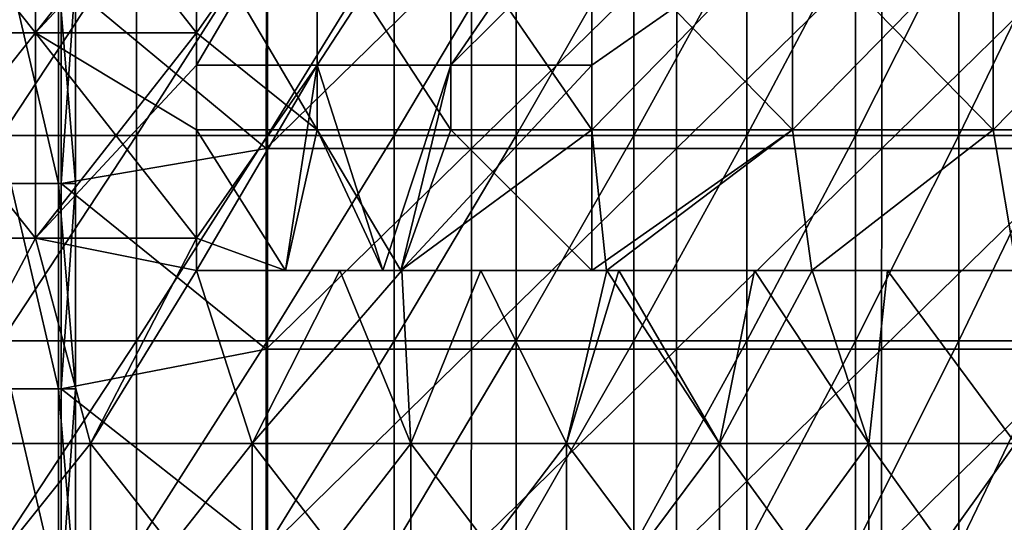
# Model space of a CAD drawing. Header units: inches. Extents: x -4.75 to 4.5, y 0 to 1.88.
# Tile 348 of 462: x 2.13 to 2.51, y 0.65 to 0.85. Entities that reach past the tile are written whole.
import ezdxf

# ---------------------------------------------------------------- set-up
doc = ezdxf.new("R2010")
doc.units = ezdxf.units.IN
doc.header["$LTSCALE"] = 101.851852
doc.header["$MEASUREMENT"] = 0
for name, color, linetype in [('11', 7, 'CONTINUOUS'), ('12', 7, 'CONTINUOUS'), ('33', 7, 'CONTINUOUS'), ('45', 7, 'CONTINUOUS'), ('52', 7, 'CONTINUOUS'), ('53', 7, 'CONTINUOUS'), ('56', 7, 'CONTINUOUS'), ('58', 7, 'CONTINUOUS'), ('93', 7, 'CONTINUOUS')]:
    doc.layers.add(name, color=color, linetype=linetype)

msp = doc.modelspace()

# ---------------------------------------------------------------- linework, layer by layer
at = {"layer": '11', "color": 13, "linetype": 'Continuous', "true_color": 0xd67263}
for points in [[(2.17502, 0.80266, 1.88624), (2.12227, 0.80266, 1.9454), (2.17502, 0.88274, 1.88624), (2.17502, 0.80266, 1.88624)], [(2.17502, 0.88274, 1.88624), (2.12227, 0.80266, 1.9454), (2.12227, 0.88274, 1.9454), (2.17502, 0.88274, 1.88624)], [(2.22613, 0.80266, 1.82565), (2.17502, 0.80266, 1.88624), (2.22613, 0.88274, 1.82565), (2.22613, 0.80266, 1.82565)], [(2.22613, 0.88274, 1.82565), (2.17502, 0.80266, 1.88624), (2.17502, 0.88274, 1.88624), (2.22613, 0.88274, 1.82565)], [(2.27554, 0.80266, 1.76368), (2.22613, 0.80266, 1.82565), (2.27554, 0.88274, 1.76368), (2.27554, 0.80266, 1.76368)], [(2.27554, 0.88274, 1.76368), (2.22613, 0.80266, 1.82565), (2.22613, 0.88274, 1.82565), (2.27554, 0.88274, 1.76368)], [(2.32323, 0.80266, 1.70037), (2.27554, 0.80266, 1.76368), (2.32323, 0.88274, 1.70037), (2.32323, 0.80266, 1.70037)], [(2.32323, 0.88274, 1.70037), (2.27554, 0.80266, 1.76368), (2.27554, 0.88274, 1.76368), (2.32323, 0.88274, 1.70037)], [(2.36916, 0.80266, 1.63577), (2.32323, 0.80266, 1.70037), (2.36916, 0.88274, 1.63577), (2.36916, 0.80266, 1.63577)], [(2.36916, 0.88274, 1.63577), (2.32323, 0.80266, 1.70037), (2.32323, 0.88274, 1.70037), (2.36916, 0.88274, 1.63577)], [(2.41329, 0.80266, 1.56993), (2.36916, 0.80266, 1.63577), (2.41329, 0.88274, 1.56993), (2.41329, 0.80266, 1.56993)], [(2.41329, 0.88274, 1.56993), (2.36916, 0.80266, 1.63577), (2.36916, 0.88274, 1.63577), (2.41329, 0.88274, 1.56993)], [(2.45559, 0.80266, 1.5029), (2.41329, 0.80266, 1.56993), (2.45559, 0.88274, 1.5029), (2.45559, 0.80266, 1.5029)], [(2.45559, 0.88274, 1.5029), (2.41329, 0.80266, 1.56993), (2.41329, 0.88274, 1.56993), (2.45559, 0.88274, 1.5029)], [(2.49604, 0.80266, 1.43473), (2.45559, 0.80266, 1.5029), (2.49604, 0.88274, 1.43473), (2.49604, 0.80266, 1.43473)], [(2.49604, 0.88274, 1.43473), (2.45559, 0.80266, 1.5029), (2.45559, 0.88274, 1.5029), (2.49604, 0.88274, 1.43473)], [(2.53459, 0.80266, 1.36547), (2.49604, 0.80266, 1.43473), (2.53459, 0.88274, 1.36547), (2.53459, 0.80266, 1.36547)], [(2.53459, 0.88274, 1.36547), (2.49604, 0.80266, 1.43473), (2.49604, 0.88274, 1.43473), (2.53459, 0.88274, 1.36547)], [(2.17502, 0.72258, 1.88624), (2.12227, 0.72258, 1.9454), (2.17502, 0.80266, 1.88624), (2.17502, 0.72258, 1.88624)], [(2.17502, 0.80266, 1.88624), (2.12227, 0.72258, 1.9454), (2.12227, 0.80266, 1.9454), (2.17502, 0.80266, 1.88624)], [(2.22613, 0.72258, 1.82565), (2.17502, 0.72258, 1.88624), (2.22613, 0.80266, 1.82565), (2.22613, 0.72258, 1.82565)], [(2.22613, 0.80266, 1.82565), (2.17502, 0.72258, 1.88624), (2.17502, 0.80266, 1.88624), (2.22613, 0.80266, 1.82565)], [(2.27554, 0.72258, 1.76368), (2.22613, 0.72258, 1.82565), (2.27554, 0.80266, 1.76368), (2.27554, 0.72258, 1.76368)], [(2.27554, 0.80266, 1.76368), (2.22613, 0.72258, 1.82565), (2.22613, 0.80266, 1.82565), (2.27554, 0.80266, 1.76368)], [(2.32323, 0.72258, 1.70037), (2.27554, 0.72258, 1.76368), (2.32323, 0.80266, 1.70037), (2.32323, 0.72258, 1.70037)], [(2.32323, 0.80266, 1.70037), (2.27554, 0.72258, 1.76368), (2.27554, 0.80266, 1.76368), (2.32323, 0.80266, 1.70037)], [(2.36916, 0.72258, 1.63577), (2.32323, 0.72258, 1.70037), (2.36916, 0.80266, 1.63577), (2.36916, 0.72258, 1.63577)], [(2.36916, 0.80266, 1.63577), (2.32323, 0.72258, 1.70037), (2.32323, 0.80266, 1.70037), (2.36916, 0.80266, 1.63577)], [(2.41329, 0.72258, 1.56993), (2.36916, 0.72258, 1.63577), (2.41329, 0.80266, 1.56993), (2.41329, 0.72258, 1.56993)], [(2.41329, 0.80266, 1.56993), (2.36916, 0.72258, 1.63577), (2.36916, 0.80266, 1.63577), (2.41329, 0.80266, 1.56993)], [(2.45559, 0.72258, 1.5029), (2.41329, 0.72258, 1.56993), (2.45559, 0.80266, 1.5029), (2.45559, 0.72258, 1.5029)], [(2.45559, 0.80266, 1.5029), (2.41329, 0.72258, 1.56993), (2.41329, 0.80266, 1.56993), (2.45559, 0.80266, 1.5029)], [(2.49604, 0.72258, 1.43473), (2.45559, 0.72258, 1.5029), (2.49604, 0.80266, 1.43473), (2.49604, 0.72258, 1.43473)], [(2.49604, 0.80266, 1.43473), (2.45559, 0.72258, 1.5029), (2.45559, 0.80266, 1.5029), (2.49604, 0.80266, 1.43473)], [(2.53459, 0.72258, 1.36547), (2.49604, 0.72258, 1.43473), (2.53459, 0.80266, 1.36547), (2.53459, 0.72258, 1.36547)], [(2.53459, 0.80266, 1.36547), (2.49604, 0.72258, 1.43473), (2.49604, 0.80266, 1.43473), (2.53459, 0.80266, 1.36547)], [(2.17502, 0.6425, 1.88624), (2.12227, 0.6425, 1.9454), (2.17502, 0.72258, 1.88624), (2.17502, 0.6425, 1.88624)], [(2.17502, 0.72258, 1.88624), (2.12227, 0.6425, 1.9454), (2.12227, 0.72258, 1.9454), (2.17502, 0.72258, 1.88624)], [(2.22613, 0.6425, 1.82565), (2.17502, 0.6425, 1.88624), (2.22613, 0.72258, 1.82565), (2.22613, 0.6425, 1.82565)], [(2.22613, 0.72258, 1.82565), (2.17502, 0.6425, 1.88624), (2.17502, 0.72258, 1.88624), (2.22613, 0.72258, 1.82565)], [(2.27554, 0.6425, 1.76368), (2.22613, 0.6425, 1.82565), (2.27554, 0.72258, 1.76368), (2.27554, 0.6425, 1.76368)], [(2.27554, 0.72258, 1.76368), (2.22613, 0.6425, 1.82565), (2.22613, 0.72258, 1.82565), (2.27554, 0.72258, 1.76368)], [(2.32323, 0.6425, 1.70037), (2.27554, 0.6425, 1.76368), (2.32323, 0.72258, 1.70037), (2.32323, 0.6425, 1.70037)], [(2.32323, 0.72258, 1.70037), (2.27554, 0.6425, 1.76368), (2.27554, 0.72258, 1.76368), (2.32323, 0.72258, 1.70037)], [(2.36916, 0.6425, 1.63577), (2.32323, 0.6425, 1.70037), (2.36916, 0.72258, 1.63577), (2.36916, 0.6425, 1.63577)], [(2.36916, 0.72258, 1.63577), (2.32323, 0.6425, 1.70037), (2.32323, 0.72258, 1.70037), (2.36916, 0.72258, 1.63577)], [(2.41329, 0.6425, 1.56993), (2.36916, 0.6425, 1.63577), (2.41329, 0.72258, 1.56993), (2.41329, 0.6425, 1.56993)], [(2.41329, 0.72258, 1.56993), (2.36916, 0.6425, 1.63577), (2.36916, 0.72258, 1.63577), (2.41329, 0.72258, 1.56993)], [(2.45559, 0.6425, 1.5029), (2.41329, 0.6425, 1.56993), (2.45559, 0.72258, 1.5029), (2.45559, 0.6425, 1.5029)], [(2.45559, 0.72258, 1.5029), (2.41329, 0.6425, 1.56993), (2.41329, 0.72258, 1.56993), (2.45559, 0.72258, 1.5029)], [(2.49604, 0.6425, 1.43473), (2.45559, 0.6425, 1.5029), (2.49604, 0.72258, 1.43473), (2.49604, 0.6425, 1.43473)], [(2.49604, 0.72258, 1.43473), (2.45559, 0.6425, 1.5029), (2.45559, 0.72258, 1.5029), (2.49604, 0.72258, 1.43473)], [(2.53459, 0.6425, 1.36547), (2.49604, 0.6425, 1.43473), (2.53459, 0.72258, 1.36547), (2.53459, 0.6425, 1.36547)], [(2.53459, 0.72258, 1.36547), (2.49604, 0.6425, 1.43473), (2.49604, 0.72258, 1.43473), (2.53459, 0.72258, 1.36547)]]:
    msp.add_3dface(points, dxfattribs=at)
at = {"layer": '12', "color": 13, "linetype": 'Continuous', "true_color": 0xd67263}
for points in [[(2.13559, 0.92278, 2.85143), (2.0717, 0.92278, 2.89818), (2.13559, 0.8427, 2.85143), (2.13559, 0.92278, 2.85143)], [(2.13559, 0.8427, 2.85143), (2.0717, 0.92278, 2.89818), (2.0717, 0.8427, 2.89818), (2.13559, 0.8427, 2.85143)], [(2.13559, 0.8427, -2.85143), (2.0717, 0.8427, -2.89818), (2.13559, 0.92278, -2.85143), (2.13559, 0.8427, -2.85143)], [(2.13559, 0.92278, -2.85143), (2.0717, 0.8427, -2.89818), (2.0717, 0.92278, -2.89818), (2.13559, 0.92278, -2.85143)], [(2.19842, 0.88484, 2.80328), (2.13559, 0.92278, 2.85143), (2.19842, 0.8427, 2.80328), (2.19842, 0.88484, 2.80328)], [(2.19842, 0.8427, 2.80328), (2.13559, 0.92278, 2.85143), (2.13559, 0.8427, 2.85143), (2.19842, 0.8427, 2.80328)], [(2.19842, 0.91008, -2.80328), (2.13559, 0.8427, -2.85143), (2.19842, 0.92278, -2.80328), (2.19842, 0.91008, -2.80328)], [(2.19842, 0.92278, -2.80328), (2.13559, 0.8427, -2.85143), (2.13559, 0.92278, -2.85143), (2.19842, 0.92278, -2.80328)], [(2.19842, 0.8427, -2.80328), (2.13559, 0.8427, -2.85143), (2.19842, 0.91008, -2.80328), (2.19842, 0.8427, -2.80328)], [(2.13559, 0.8427, 2.85143), (2.0717, 0.8427, 2.89818), (2.13559, 0.76262, 2.85143), (2.13559, 0.8427, 2.85143)], [(2.13559, 0.76262, 2.85143), (2.0717, 0.8427, 2.89818), (2.0717, 0.76262, 2.89818), (2.13559, 0.76262, 2.85143)], [(2.13559, 0.76262, -2.85143), (2.0717, 0.76262, -2.89818), (2.13559, 0.8427, -2.85143), (2.13559, 0.76262, -2.85143)], [(2.13559, 0.8427, -2.85143), (2.0717, 0.76262, -2.89818), (2.0717, 0.8427, -2.89818), (2.13559, 0.8427, -2.85143)], [(2.19842, 0.8427, 2.80328), (2.13559, 0.8427, 2.85143), (2.19842, 0.80476, 2.80328), (2.19842, 0.8427, 2.80328)], [(2.19842, 0.80476, 2.80328), (2.13559, 0.8427, 2.85143), (2.19842, 0.76262, 2.80328), (2.19842, 0.80476, 2.80328)], [(2.19842, 0.76262, 2.80328), (2.13559, 0.8427, 2.85143), (2.13559, 0.76262, 2.85143), (2.19842, 0.76262, 2.80328)], [(2.19842, 0.83, -2.80328), (2.13559, 0.76262, -2.85143), (2.19842, 0.8427, -2.80328), (2.19842, 0.83, -2.80328)], [(2.19842, 0.8427, -2.80328), (2.13559, 0.76262, -2.85143), (2.13559, 0.8427, -2.85143), (2.19842, 0.8427, -2.80328)], [(2.19842, 0.76262, -2.80328), (2.13559, 0.76262, -2.85143), (2.19842, 0.83, -2.80328), (2.19842, 0.76262, -2.80328)], [(2.13559, 0.76262, 2.85143), (2.0717, 0.76262, 2.89818), (2.09293, 0.68254, 2.88289), (2.13559, 0.76262, 2.85143)], [(2.13559, 0.76262, -2.85143), (2.09293, 0.68254, -2.88289), (2.0717, 0.76262, -2.89818), (2.13559, 0.76262, -2.85143)], [(2.15708, 0.68254, 2.83521), (2.13559, 0.76262, 2.85143), (2.09293, 0.68254, 2.88289), (2.15708, 0.68254, 2.83521)], [(2.15708, 0.68254, -2.83521), (2.09293, 0.68254, -2.88289), (2.13559, 0.76262, -2.85143), (2.15708, 0.68254, -2.83521)], [(2.19842, 0.76262, 2.80328), (2.13559, 0.76262, 2.85143), (2.19842, 0.75, 2.80328), (2.19842, 0.76262, 2.80328)], [(2.19842, 0.75, 2.80328), (2.13559, 0.76262, 2.85143), (2.15708, 0.68254, 2.83521), (2.19842, 0.75, 2.80328)], [(2.19842, 0.76262, -2.80328), (2.15708, 0.68254, -2.83521), (2.13559, 0.76262, -2.85143), (2.19842, 0.76262, -2.80328)], [(2.19842, 0.75, -2.80328), (2.15708, 0.68254, -2.83521), (2.19842, 0.76262, -2.80328), (2.19842, 0.75, -2.80328)], [(2.22015, 0.68254, 2.7861), (2.19842, 0.75, 2.80328), (2.15708, 0.68254, 2.83521), (2.22015, 0.68254, 2.7861)], [(2.22015, 0.68254, -2.7861), (2.15708, 0.68254, -2.83521), (2.19842, 0.75, -2.80328), (2.22015, 0.68254, -2.7861)], [(2.2544, 0.75, 2.75843), (2.19842, 0.75, 2.80328), (2.22015, 0.68254, 2.7861), (2.2544, 0.75, 2.75843)], [(2.2544, 0.75, -2.75843), (2.22015, 0.68254, -2.7861), (2.19842, 0.75, -2.80328), (2.2544, 0.75, -2.75843)], [(2.28209, 0.68254, 2.73559), (2.2544, 0.75, 2.75843), (2.22015, 0.68254, 2.7861), (2.28209, 0.68254, 2.73559)], [(2.28209, 0.68254, -2.73559), (2.22015, 0.68254, -2.7861), (2.27854, 0.75, -2.73852), (2.28209, 0.68254, -2.73559)], [(2.27854, 0.75, -2.73852), (2.22015, 0.68254, -2.7861), (2.2544, 0.75, -2.75843), (2.27854, 0.75, -2.73852)], [(2.27854, 0.75, 2.73852), (2.2544, 0.75, 2.75843), (2.28209, 0.68254, 2.73559), (2.27854, 0.75, 2.73852)], [(2.30936, 0.75, 2.71258), (2.27854, 0.75, 2.73852), (2.28209, 0.68254, 2.73559), (2.30936, 0.75, 2.71258)], [(2.30936, 0.75, -2.71258), (2.28209, 0.68254, -2.73559), (2.27854, 0.75, -2.73852), (2.30936, 0.75, -2.71258)], [(2.34289, 0.68254, 2.68371), (2.30936, 0.75, 2.71258), (2.28209, 0.68254, 2.73559), (2.34289, 0.68254, 2.68371)], [(2.34289, 0.68254, -2.68371), (2.28209, 0.68254, -2.73559), (2.30936, 0.75, -2.71258), (2.34289, 0.68254, -2.68371)], [(2.35854, 0.75, 2.66993), (2.30936, 0.75, 2.71258), (2.34289, 0.68254, 2.68371), (2.35854, 0.75, 2.66993)], [(2.35854, 0.75, -2.66993), (2.34289, 0.68254, -2.68371), (2.30936, 0.75, -2.71258), (2.35854, 0.75, -2.66993)], [(2.40251, 0.68254, 2.63047), (2.35854, 0.75, 2.66993), (2.34289, 0.68254, 2.68371), (2.40251, 0.68254, 2.63047)], [(2.40251, 0.68254, -2.63047), (2.34289, 0.68254, -2.68371), (2.3633, 0.75, -2.66572), (2.40251, 0.68254, -2.63047)], [(2.3633, 0.75, -2.66572), (2.34289, 0.68254, -2.68371), (2.35854, 0.75, -2.66993), (2.3633, 0.75, -2.66572)], [(2.3633, 0.75, 2.66572), (2.35854, 0.75, 2.66993), (2.40251, 0.68254, 2.63047), (2.3633, 0.75, 2.66572)], [(2.41623, 0.75, 2.61785), (2.3633, 0.75, 2.66572), (2.40251, 0.68254, 2.63047), (2.41623, 0.75, 2.61785)], [(2.41623, 0.75, -2.61785), (2.40251, 0.68254, -2.63047), (2.3633, 0.75, -2.66572), (2.41623, 0.75, -2.61785)], [(2.46091, 0.68254, 2.57591), (2.41623, 0.75, 2.61785), (2.40251, 0.68254, 2.63047), (2.46091, 0.68254, 2.57591)], [(2.46091, 0.68254, -2.57591), (2.40251, 0.68254, -2.63047), (2.4387, 0.75, -2.59694), (2.46091, 0.68254, -2.57591)], [(2.4387, 0.75, -2.59694), (2.40251, 0.68254, -2.63047), (2.41623, 0.75, -2.61785), (2.4387, 0.75, -2.59694)], [(2.4387, 0.75, 2.59694), (2.41623, 0.75, 2.61785), (2.46091, 0.68254, 2.57591), (2.4387, 0.75, 2.59694)], [(2.46815, 0.75, 2.56897), (2.4387, 0.75, 2.59694), (2.46091, 0.68254, 2.57591), (2.46815, 0.75, 2.56897)], [(2.46815, 0.75, -2.56897), (2.46091, 0.68254, -2.57591), (2.4387, 0.75, -2.59694), (2.46815, 0.75, -2.56897)], [(2.51808, 0.68254, 2.52005), (2.46815, 0.75, 2.56897), (2.46091, 0.68254, 2.57591), (2.51808, 0.68254, 2.52005)], [(2.51808, 0.68254, -2.52005), (2.46091, 0.68254, -2.57591), (2.46815, 0.75, -2.56897), (2.51808, 0.68254, -2.52005)], [(2.51866, 0.75, 2.51948), (2.46815, 0.75, 2.56897), (2.51808, 0.68254, 2.52005), (2.51866, 0.75, 2.51948)], [(2.51866, 0.75, -2.51948), (2.51808, 0.68254, -2.52005), (2.46815, 0.75, -2.56897), (2.51866, 0.75, -2.51948)], [(2.15708, 0.68254, 2.83521), (2.09293, 0.68254, 2.88289), (2.15708, 0.60246, 2.83521), (2.15708, 0.68254, 2.83521)], [(2.15708, 0.60246, 2.83521), (2.09293, 0.68254, 2.88289), (2.09293, 0.60246, 2.88289), (2.15708, 0.60246, 2.83521)], [(2.09293, 0.68254, -2.88289), (2.15708, 0.68254, -2.83521), (2.09293, 0.60246, -2.88289), (2.09293, 0.68254, -2.88289)], [(2.09293, 0.60246, -2.88289), (2.15708, 0.68254, -2.83521), (2.15708, 0.60246, -2.83521), (2.09293, 0.60246, -2.88289)], [(2.22015, 0.68254, 2.7861), (2.15708, 0.68254, 2.83521), (2.22015, 0.60246, 2.7861), (2.22015, 0.68254, 2.7861)], [(2.22015, 0.60246, 2.7861), (2.15708, 0.68254, 2.83521), (2.15708, 0.60246, 2.83521), (2.22015, 0.60246, 2.7861)], [(2.15708, 0.68254, -2.83521), (2.22015, 0.68254, -2.7861), (2.15708, 0.60246, -2.83521), (2.15708, 0.68254, -2.83521)], [(2.15708, 0.60246, -2.83521), (2.22015, 0.68254, -2.7861), (2.22015, 0.60246, -2.7861), (2.15708, 0.60246, -2.83521)], [(2.28209, 0.68254, 2.73559), (2.22015, 0.68254, 2.7861), (2.28209, 0.60246, 2.73559), (2.28209, 0.68254, 2.73559)], [(2.28209, 0.60246, 2.73559), (2.22015, 0.68254, 2.7861), (2.22015, 0.60246, 2.7861), (2.28209, 0.60246, 2.73559)], [(2.22015, 0.68254, -2.7861), (2.28209, 0.68254, -2.73559), (2.22015, 0.60246, -2.7861), (2.22015, 0.68254, -2.7861)], [(2.22015, 0.60246, -2.7861), (2.28209, 0.68254, -2.73559), (2.28209, 0.60246, -2.73559), (2.22015, 0.60246, -2.7861)], [(2.34289, 0.68254, 2.68371), (2.28209, 0.68254, 2.73559), (2.34289, 0.60246, 2.68371), (2.34289, 0.68254, 2.68371)], [(2.34289, 0.60246, 2.68371), (2.28209, 0.68254, 2.73559), (2.28209, 0.60246, 2.73559), (2.34289, 0.60246, 2.68371)], [(2.28209, 0.68254, -2.73559), (2.34289, 0.68254, -2.68371), (2.28209, 0.60246, -2.73559), (2.28209, 0.68254, -2.73559)], [(2.28209, 0.60246, -2.73559), (2.34289, 0.68254, -2.68371), (2.34289, 0.60246, -2.68371), (2.28209, 0.60246, -2.73559)], [(2.40251, 0.68254, 2.63047), (2.34289, 0.68254, 2.68371), (2.40251, 0.60246, 2.63047), (2.40251, 0.68254, 2.63047)], [(2.40251, 0.60246, 2.63047), (2.34289, 0.68254, 2.68371), (2.34289, 0.60246, 2.68371), (2.40251, 0.60246, 2.63047)], [(2.34289, 0.68254, -2.68371), (2.40251, 0.68254, -2.63047), (2.34289, 0.60246, -2.68371), (2.34289, 0.68254, -2.68371)], [(2.34289, 0.60246, -2.68371), (2.40251, 0.68254, -2.63047), (2.40251, 0.60246, -2.63047), (2.34289, 0.60246, -2.68371)], [(2.46091, 0.68254, 2.57591), (2.40251, 0.68254, 2.63047), (2.46091, 0.60246, 2.57591), (2.46091, 0.68254, 2.57591)], [(2.46091, 0.60246, 2.57591), (2.40251, 0.68254, 2.63047), (2.40251, 0.60246, 2.63047), (2.46091, 0.60246, 2.57591)], [(2.40251, 0.68254, -2.63047), (2.46091, 0.68254, -2.57591), (2.40251, 0.60246, -2.63047), (2.40251, 0.68254, -2.63047)], [(2.40251, 0.60246, -2.63047), (2.46091, 0.68254, -2.57591), (2.46091, 0.60246, -2.57591), (2.40251, 0.60246, -2.63047)], [(2.51808, 0.68254, 2.52005), (2.46091, 0.68254, 2.57591), (2.51808, 0.60246, 2.52005), (2.51808, 0.68254, 2.52005)], [(2.51808, 0.60246, 2.52005), (2.46091, 0.68254, 2.57591), (2.46091, 0.60246, 2.57591), (2.51808, 0.60246, 2.52005)], [(2.46091, 0.68254, -2.57591), (2.51808, 0.68254, -2.52005), (2.46091, 0.60246, -2.57591), (2.46091, 0.68254, -2.57591)], [(2.46091, 0.60246, -2.57591), (2.51808, 0.68254, -2.52005), (2.51808, 0.60246, -2.52005), (2.46091, 0.60246, -2.57591)]]:
    msp.add_3dface(points, dxfattribs=at)
at = {"layer": '33', "color": 13, "linetype": 'Continuous', "true_color": 0xd67263}
for points in [[(2.12594, 0.78394, -0.09314), (2.14458, 0.78394, -0.16903), (2.12594, 0.86402, -0.09314), (2.12594, 0.78394, -0.09314)], [(2.12594, 0.86402, -0.09314), (2.14458, 0.78394, -0.16903), (2.14458, 0.86402, -0.16903), (2.12594, 0.86402, -0.09314)], [(2.14458, 0.78394, -0.16903), (2.15117, 0.78394, -0.2469), (2.14458, 0.86402, -0.16903), (2.14458, 0.78394, -0.16903)], [(2.14458, 0.86402, -0.16903), (2.15117, 0.78394, -0.2469), (2.15117, 0.86402, -0.2469), (2.14458, 0.86402, -0.16903)], [(2.15117, 0.78394, -0.2469), (2.14555, 0.78394, -0.32485), (2.15117, 0.86402, -0.2469), (2.15117, 0.78394, -0.2469)], [(2.14555, 0.78394, -0.32485), (2.14555, 0.86402, -0.32485), (2.15117, 0.86402, -0.2469), (2.14555, 0.78394, -0.32485)], [(2.12594, 0.70386, -0.09314), (2.14458, 0.70386, -0.16903), (2.12594, 0.78394, -0.09314), (2.12594, 0.70386, -0.09314)], [(2.12594, 0.78394, -0.09314), (2.14458, 0.70386, -0.16903), (2.14458, 0.78394, -0.16903), (2.12594, 0.78394, -0.09314)], [(2.14458, 0.70386, -0.16903), (2.15117, 0.70386, -0.2469), (2.14458, 0.78394, -0.16903), (2.14458, 0.70386, -0.16903)], [(2.14458, 0.78394, -0.16903), (2.15117, 0.70386, -0.2469), (2.15117, 0.78394, -0.2469), (2.14458, 0.78394, -0.16903)], [(2.15117, 0.70386, -0.2469), (2.14555, 0.70386, -0.32485), (2.15117, 0.78394, -0.2469), (2.15117, 0.70386, -0.2469)], [(2.14555, 0.70386, -0.32485), (2.14555, 0.78394, -0.32485), (2.15117, 0.78394, -0.2469), (2.14555, 0.70386, -0.32485)], [(2.12594, 0.62378, -0.09314), (2.14458, 0.62378, -0.16903), (2.12594, 0.70386, -0.09314), (2.12594, 0.62378, -0.09314)], [(2.12594, 0.70386, -0.09314), (2.14458, 0.62378, -0.16903), (2.14458, 0.70386, -0.16903), (2.12594, 0.70386, -0.09314)], [(2.14458, 0.62378, -0.16903), (2.15117, 0.62378, -0.2469), (2.14458, 0.70386, -0.16903), (2.14458, 0.62378, -0.16903)], [(2.14458, 0.70386, -0.16903), (2.15117, 0.62378, -0.2469), (2.15117, 0.70386, -0.2469), (2.14458, 0.70386, -0.16903)], [(2.15117, 0.62378, -0.2469), (2.14555, 0.62378, -0.32485), (2.15117, 0.70386, -0.2469), (2.15117, 0.62378, -0.2469)], [(2.14555, 0.62378, -0.32485), (2.14555, 0.70386, -0.32485), (2.15117, 0.70386, -0.2469), (2.14555, 0.62378, -0.32485)]]:
    msp.add_3dface(points, dxfattribs=at)
at = {"layer": '45', "color": 13, "linetype": 'Continuous', "true_color": 0xd67263}
for points in [[(2.19842, 0.75, 2.80328), (2.2544, 0.75, 2.75843), (2.2332, 0.75, 2.78041), (2.19842, 0.75, 2.80328)], [(2.2544, 0.75, -2.75843), (2.19842, 0.75, -2.80328), (2.2332, 0.75, -2.78041), (2.2544, 0.75, -2.75843)], [(2.2332, 0.75, 2.78041), (2.2544, 0.75, 2.75843), (2.27109, 0.75, 2.76371), (2.2332, 0.75, 2.78041)], [(2.27109, 0.75, -2.76371), (2.2544, 0.75, -2.75843), (2.2332, 0.75, -2.78041), (2.27109, 0.75, -2.76371)], [(2.2544, 0.75, 2.75843), (2.27854, 0.75, 2.73852), (2.27821, 0.75, 2.76137), (2.2544, 0.75, 2.75843)], [(2.2544, 0.75, 2.75843), (2.27821, 0.75, 2.76137), (2.27109, 0.75, 2.76371), (2.2544, 0.75, 2.75843)], [(2.27854, 0.75, -2.73852), (2.2544, 0.75, -2.75843), (2.27821, 0.75, -2.76137), (2.27854, 0.75, -2.73852)], [(2.27821, 0.75, -2.76137), (2.2544, 0.75, -2.75843), (2.27109, 0.75, -2.76371), (2.27821, 0.75, -2.76137)], [(2.27821, 0.75, 2.76137), (2.27854, 0.75, 2.73852), (2.35269, 0.75, 2.75), (2.27821, 0.75, 2.76137)], [(2.35269, 0.75, -2.75), (2.27854, 0.75, -2.73852), (2.27821, 0.75, -2.76137), (2.35269, 0.75, -2.75)], [(2.27854, 0.75, 2.73852), (2.30936, 0.75, 2.71258), (2.3585, 0.75, 2.75), (2.27854, 0.75, 2.73852)], [(2.27854, 0.75, 2.73852), (2.3585, 0.75, 2.75), (2.35269, 0.75, 2.75), (2.27854, 0.75, 2.73852)], [(2.30936, 0.75, -2.71258), (2.27854, 0.75, -2.73852), (2.3585, 0.75, -2.70995), (2.30936, 0.75, -2.71258)], [(2.27854, 0.75, -2.73852), (2.35269, 0.75, -2.75), (2.3585, 0.75, -2.70995), (2.27854, 0.75, -2.73852)], [(2.30936, 0.75, 2.71258), (2.35854, 0.75, 2.66993), (2.3585, 0.75, 2.70995), (2.30936, 0.75, 2.71258)], [(2.30936, 0.75, 2.71258), (2.3585, 0.75, 2.70995), (2.3585, 0.75, 2.75), (2.30936, 0.75, 2.71258)], [(2.35854, 0.75, -2.66993), (2.30936, 0.75, -2.71258), (2.3585, 0.75, -2.70995), (2.35854, 0.75, -2.66993)], [(2.3585, 0.75, -2.70995), (2.35269, 0.75, -2.75), (2.3585, 0.75, -2.75), (2.3585, 0.75, -2.70995)], [(2.35854, 0.75, 2.66993), (2.43858, 0.75, 2.67341), (2.3585, 0.75, 2.70995), (2.35854, 0.75, 2.66993)], [(2.35854, 0.75, -2.66993), (2.3585, 0.75, -2.70995), (2.43858, 0.75, -2.67341), (2.35854, 0.75, -2.66993)], [(2.43858, 0.75, 2.67341), (2.43858, 0.75, 2.75), (2.3585, 0.75, 2.70995), (2.43858, 0.75, 2.67341)], [(2.3585, 0.75, 2.70995), (2.43858, 0.75, 2.75), (2.3585, 0.75, 2.75), (2.3585, 0.75, 2.70995)], [(2.3585, 0.75, -2.70995), (2.3585, 0.75, -2.75), (2.43858, 0.75, -2.67341), (2.3585, 0.75, -2.70995)], [(2.3585, 0.75, -2.75), (2.43858, 0.75, -2.75), (2.43858, 0.75, -2.67341), (2.3585, 0.75, -2.75)], [(2.35854, 0.75, 2.66993), (2.3633, 0.75, 2.66572), (2.43858, 0.75, 2.67341), (2.35854, 0.75, 2.66993)], [(2.3633, 0.75, -2.66572), (2.35854, 0.75, -2.66993), (2.43858, 0.75, -2.67341), (2.3633, 0.75, -2.66572)], [(2.3633, 0.75, 2.66572), (2.41623, 0.75, 2.61785), (2.43858, 0.75, 2.67341), (2.3633, 0.75, 2.66572)], [(2.41623, 0.75, -2.61785), (2.3633, 0.75, -2.66572), (2.43858, 0.75, -2.67341), (2.41623, 0.75, -2.61785)], [(2.41623, 0.75, 2.61785), (2.4387, 0.75, 2.59694), (2.43858, 0.75, 2.67341), (2.41623, 0.75, 2.61785)], [(2.4387, 0.75, -2.59694), (2.41623, 0.75, -2.61785), (2.43858, 0.75, -2.67341), (2.4387, 0.75, -2.59694)], [(2.4387, 0.75, 2.59694), (2.51866, 0.75, 2.67316), (2.43858, 0.75, 2.67341), (2.4387, 0.75, 2.59694)], [(2.4387, 0.75, -2.59694), (2.43858, 0.75, -2.67341), (2.51866, 0.75, -2.67316), (2.4387, 0.75, -2.59694)], [(2.51866, 0.75, 2.67316), (2.51866, 0.75, 2.75), (2.43858, 0.75, 2.67341), (2.51866, 0.75, 2.67316)], [(2.43858, 0.75, 2.67341), (2.51866, 0.75, 2.75), (2.43858, 0.75, 2.75), (2.43858, 0.75, 2.67341)], [(2.43858, 0.75, -2.67341), (2.43858, 0.75, -2.75), (2.51866, 0.75, -2.67316), (2.43858, 0.75, -2.67341)], [(2.43858, 0.75, -2.75), (2.51866, 0.75, -2.75), (2.51866, 0.75, -2.67316), (2.43858, 0.75, -2.75)], [(2.4387, 0.75, 2.59694), (2.46815, 0.75, 2.56897), (2.51866, 0.75, 2.59631), (2.4387, 0.75, 2.59694)], [(2.4387, 0.75, 2.59694), (2.51866, 0.75, 2.59631), (2.51866, 0.75, 2.67316), (2.4387, 0.75, 2.59694)], [(2.46815, 0.75, -2.56897), (2.4387, 0.75, -2.59694), (2.51866, 0.75, -2.59631), (2.46815, 0.75, -2.56897)], [(2.51866, 0.75, -2.59631), (2.4387, 0.75, -2.59694), (2.51866, 0.75, -2.67316), (2.51866, 0.75, -2.59631)], [(2.46815, 0.75, 2.56897), (2.51866, 0.75, 2.51948), (2.51866, 0.75, 2.59631), (2.46815, 0.75, 2.56897)], [(2.51866, 0.75, -2.51948), (2.46815, 0.75, -2.56897), (2.51866, 0.75, -2.59631), (2.51866, 0.75, -2.51948)]]:
    msp.add_3dface(points, dxfattribs=at)
at = {"layer": '52', "color": 13, "linetype": 'Continuous', "true_color": 0xd67263}
for points in [[(2.35269, 0.80476, 2.75), (2.43105, 0.80476, 2.75), (2.35269, 0.88484, 2.75), (2.35269, 0.80476, 2.75)], [(2.35269, 0.88484, 2.75), (2.43105, 0.80476, 2.75), (2.43105, 0.88484, 2.75), (2.35269, 0.88484, 2.75)], [(2.43105, 0.80476, 2.75), (2.50941, 0.80476, 2.75), (2.43105, 0.88484, 2.75), (2.43105, 0.80476, 2.75)], [(2.43105, 0.88484, 2.75), (2.50941, 0.80476, 2.75), (2.50941, 0.88484, 2.75), (2.43105, 0.88484, 2.75)], [(2.50941, 0.80476, 2.75), (2.58776, 0.80476, 2.75), (2.50941, 0.88484, 2.75), (2.50941, 0.80476, 2.75)], [(2.50941, 0.88484, 2.75), (2.58776, 0.80476, 2.75), (2.58776, 0.88484, 2.75), (2.50941, 0.88484, 2.75)], [(2.35269, 0.75, 2.75), (2.3585, 0.75, 2.75), (2.35269, 0.80476, 2.75), (2.35269, 0.75, 2.75)], [(2.35269, 0.80476, 2.75), (2.3585, 0.75, 2.75), (2.43105, 0.80476, 2.75), (2.35269, 0.80476, 2.75)], [(2.3585, 0.75, 2.75), (2.43858, 0.75, 2.75), (2.43105, 0.80476, 2.75), (2.3585, 0.75, 2.75)], [(2.43105, 0.80476, 2.75), (2.43858, 0.75, 2.75), (2.50941, 0.80476, 2.75), (2.43105, 0.80476, 2.75)], [(2.43858, 0.75, 2.75), (2.51866, 0.75, 2.75), (2.50941, 0.80476, 2.75), (2.43858, 0.75, 2.75)], [(2.50941, 0.80476, 2.75), (2.51866, 0.75, 2.75), (2.58776, 0.80476, 2.75), (2.50941, 0.80476, 2.75)]]:
    msp.add_3dface(points, dxfattribs=at)
at = {"layer": '53', "color": 13, "linetype": 'Continuous', "true_color": 0xd67263}
for points in [[(2.43105, 0.80476, -2.75), (2.35269, 0.80476, -2.75), (2.43105, 0.88484, -2.75), (2.43105, 0.80476, -2.75)], [(2.35269, 0.80476, -2.75), (2.35269, 0.83, -2.75), (2.43105, 0.88484, -2.75), (2.35269, 0.80476, -2.75)], [(2.43105, 0.88484, -2.75), (2.35269, 0.83, -2.75), (2.35269, 0.88484, -2.75), (2.43105, 0.88484, -2.75)], [(2.50941, 0.80476, -2.75), (2.43105, 0.80476, -2.75), (2.50941, 0.88484, -2.75), (2.50941, 0.80476, -2.75)], [(2.50941, 0.88484, -2.75), (2.43105, 0.80476, -2.75), (2.43105, 0.88484, -2.75), (2.50941, 0.88484, -2.75)], [(2.58776, 0.80476, -2.75), (2.50941, 0.80476, -2.75), (2.58776, 0.88484, -2.75), (2.58776, 0.80476, -2.75)], [(2.58776, 0.88484, -2.75), (2.50941, 0.80476, -2.75), (2.50941, 0.88484, -2.75), (2.58776, 0.88484, -2.75)], [(2.3585, 0.75, -2.75), (2.35269, 0.75, -2.75), (2.43105, 0.80476, -2.75), (2.3585, 0.75, -2.75)], [(2.43105, 0.80476, -2.75), (2.35269, 0.75, -2.75), (2.35269, 0.80476, -2.75), (2.43105, 0.80476, -2.75)], [(2.43858, 0.75, -2.75), (2.3585, 0.75, -2.75), (2.43105, 0.80476, -2.75), (2.43858, 0.75, -2.75)], [(2.50941, 0.80476, -2.75), (2.43858, 0.75, -2.75), (2.43105, 0.80476, -2.75), (2.50941, 0.80476, -2.75)], [(2.51866, 0.75, -2.75), (2.43858, 0.75, -2.75), (2.50941, 0.80476, -2.75), (2.51866, 0.75, -2.75)], [(2.58776, 0.80476, -2.75), (2.51866, 0.75, -2.75), (2.50941, 0.80476, -2.75), (2.58776, 0.80476, -2.75)]]:
    msp.add_3dface(points, dxfattribs=at)
at = {"layer": '56', "color": 13, "linetype": 'Continuous', "true_color": 0xd67263}
for points in [[(2.19842, 0.88484, 2.80328), (2.19842, 0.8427, 2.80328), (2.24545, 0.80476, 2.77417), (2.19842, 0.88484, 2.80328)], [(2.24545, 0.88484, 2.77417), (2.19842, 0.88484, 2.80328), (2.24545, 0.80476, 2.77417), (2.24545, 0.88484, 2.77417)], [(2.29772, 0.88484, 2.75612), (2.24545, 0.88484, 2.77417), (2.29772, 0.80476, 2.75612), (2.29772, 0.88484, 2.75612)], [(2.29772, 0.80476, 2.75612), (2.24545, 0.88484, 2.77417), (2.24545, 0.80476, 2.77417), (2.29772, 0.80476, 2.75612)], [(2.35269, 0.80476, 2.75), (2.35269, 0.88484, 2.75), (2.29772, 0.88484, 2.75612), (2.35269, 0.80476, 2.75)], [(2.35269, 0.80476, 2.75), (2.29772, 0.88484, 2.75612), (2.29772, 0.80476, 2.75612), (2.35269, 0.80476, 2.75)], [(2.19842, 0.8427, 2.80328), (2.19842, 0.80476, 2.80328), (2.24545, 0.80476, 2.77417), (2.19842, 0.8427, 2.80328)], [(2.19842, 0.80476, 2.80328), (2.19842, 0.76262, 2.80328), (2.2332, 0.75, 2.78041), (2.19842, 0.80476, 2.80328)], [(2.19842, 0.80476, 2.80328), (2.2332, 0.75, 2.78041), (2.24545, 0.80476, 2.77417), (2.19842, 0.80476, 2.80328)], [(2.2332, 0.75, 2.78041), (2.27109, 0.75, 2.76371), (2.24545, 0.80476, 2.77417), (2.2332, 0.75, 2.78041)], [(2.27109, 0.75, 2.76371), (2.27821, 0.75, 2.76137), (2.24545, 0.80476, 2.77417), (2.27109, 0.75, 2.76371)], [(2.27821, 0.75, 2.76137), (2.29772, 0.80476, 2.75612), (2.24545, 0.80476, 2.77417), (2.27821, 0.75, 2.76137)], [(2.27821, 0.75, 2.76137), (2.35269, 0.75, 2.75), (2.29772, 0.80476, 2.75612), (2.27821, 0.75, 2.76137)], [(2.35269, 0.75, 2.75), (2.35269, 0.80476, 2.75), (2.29772, 0.80476, 2.75612), (2.35269, 0.75, 2.75)], [(2.19842, 0.76262, 2.80328), (2.19842, 0.75, 2.80328), (2.2332, 0.75, 2.78041), (2.19842, 0.76262, 2.80328)]]:
    msp.add_3dface(points, dxfattribs=at)
at = {"layer": '58', "color": 13, "linetype": 'Continuous', "true_color": 0xd67263}
for points in [[(2.19842, 0.83, -2.80328), (2.19842, 0.8427, -2.80328), (2.24545, 0.91008, -2.77417), (2.19842, 0.83, -2.80328)], [(2.24545, 0.83, -2.77417), (2.19842, 0.83, -2.80328), (2.24545, 0.91008, -2.77417), (2.24545, 0.83, -2.77417)], [(2.19842, 0.8427, -2.80328), (2.19842, 0.91008, -2.80328), (2.24545, 0.91008, -2.77417), (2.19842, 0.8427, -2.80328)], [(2.29772, 0.83, -2.75612), (2.24545, 0.83, -2.77417), (2.29772, 0.91008, -2.75612), (2.29772, 0.83, -2.75612)], [(2.29772, 0.91008, -2.75612), (2.24545, 0.83, -2.77417), (2.24545, 0.91008, -2.77417), (2.29772, 0.91008, -2.75612)], [(2.35269, 0.91008, -2.75), (2.35269, 0.88484, -2.75), (2.29772, 0.83, -2.75612), (2.35269, 0.91008, -2.75)], [(2.35269, 0.91008, -2.75), (2.29772, 0.83, -2.75612), (2.29772, 0.91008, -2.75612), (2.35269, 0.91008, -2.75)], [(2.35269, 0.88484, -2.75), (2.35269, 0.83, -2.75), (2.29772, 0.83, -2.75612), (2.35269, 0.88484, -2.75)], [(2.19842, 0.75, -2.80328), (2.19842, 0.76262, -2.80328), (2.24545, 0.83, -2.77417), (2.19842, 0.75, -2.80328)], [(2.2332, 0.75, -2.78041), (2.19842, 0.75, -2.80328), (2.24545, 0.83, -2.77417), (2.2332, 0.75, -2.78041)], [(2.19842, 0.76262, -2.80328), (2.19842, 0.83, -2.80328), (2.24545, 0.83, -2.77417), (2.19842, 0.76262, -2.80328)], [(2.27109, 0.75, -2.76371), (2.2332, 0.75, -2.78041), (2.24545, 0.83, -2.77417), (2.27109, 0.75, -2.76371)], [(2.29772, 0.83, -2.75612), (2.27109, 0.75, -2.76371), (2.24545, 0.83, -2.77417), (2.29772, 0.83, -2.75612)], [(2.27821, 0.75, -2.76137), (2.27109, 0.75, -2.76371), (2.29772, 0.83, -2.75612), (2.27821, 0.75, -2.76137)], [(2.35269, 0.80476, -2.75), (2.27821, 0.75, -2.76137), (2.35269, 0.83, -2.75), (2.35269, 0.80476, -2.75)], [(2.35269, 0.83, -2.75), (2.27821, 0.75, -2.76137), (2.29772, 0.83, -2.75612), (2.35269, 0.83, -2.75)], [(2.35269, 0.75, -2.75), (2.27821, 0.75, -2.76137), (2.35269, 0.80476, -2.75), (2.35269, 0.75, -2.75)]]:
    msp.add_3dface(points, dxfattribs=at)
at = {"layer": '93', "color": 13, "linetype": 'Continuous', "true_color": 0xd67263}
for points in [[(2.22569, 0.87595, -0.32485), (2.14555, 0.86402, -0.32485), (2.22566, 0.79759, -0.32485), (2.22569, 0.87595, -0.32485)], [(2.22569, 0.87595, -0.32485), (2.22566, 0.79759, -0.32485), (2.30577, 0.87595, -0.32485), (2.22569, 0.87595, -0.32485)], [(2.30577, 0.87595, -0.32485), (2.22566, 0.79759, -0.32485), (2.30574, 0.79759, -0.32485), (2.30577, 0.87595, -0.32485)], [(2.30577, 0.87595, -0.32485), (2.30574, 0.79759, -0.32485), (2.38585, 0.87595, -0.32485), (2.30577, 0.87595, -0.32485)], [(2.38585, 0.87595, -0.32485), (2.30574, 0.79759, -0.32485), (2.38582, 0.79759, -0.32485), (2.38585, 0.87595, -0.32485)], [(2.38585, 0.87595, -0.32485), (2.38582, 0.79759, -0.32485), (2.46593, 0.87595, -0.32485), (2.38585, 0.87595, -0.32485)], [(2.46593, 0.87595, -0.32485), (2.38582, 0.79759, -0.32485), (2.4659, 0.79759, -0.32485), (2.46593, 0.87595, -0.32485)], [(2.46593, 0.87595, -0.32485), (2.4659, 0.79759, -0.32485), (2.54601, 0.87595, -0.32485), (2.46593, 0.87595, -0.32485)], [(2.54601, 0.87595, -0.32485), (2.4659, 0.79759, -0.32485), (2.54598, 0.79759, -0.32485), (2.54601, 0.87595, -0.32485)], [(2.14555, 0.86402, -0.32485), (2.14555, 0.78394, -0.32485), (2.22566, 0.79759, -0.32485), (2.14555, 0.86402, -0.32485)], [(2.22566, 0.79759, -0.32485), (2.14555, 0.78394, -0.32485), (2.22562, 0.71923, -0.32485), (2.22566, 0.79759, -0.32485)], [(2.22566, 0.79759, -0.32485), (2.22562, 0.71923, -0.32485), (2.30574, 0.79759, -0.32485), (2.22566, 0.79759, -0.32485)], [(2.30574, 0.79759, -0.32485), (2.22562, 0.71923, -0.32485), (2.3057, 0.71923, -0.32485), (2.30574, 0.79759, -0.32485)], [(2.30574, 0.79759, -0.32485), (2.3057, 0.71923, -0.32485), (2.38582, 0.79759, -0.32485), (2.30574, 0.79759, -0.32485)], [(2.38582, 0.79759, -0.32485), (2.3057, 0.71923, -0.32485), (2.38578, 0.71923, -0.32485), (2.38582, 0.79759, -0.32485)], [(2.38582, 0.79759, -0.32485), (2.38578, 0.71923, -0.32485), (2.4659, 0.79759, -0.32485), (2.38582, 0.79759, -0.32485)], [(2.4659, 0.79759, -0.32485), (2.38578, 0.71923, -0.32485), (2.46586, 0.71923, -0.32485), (2.4659, 0.79759, -0.32485)], [(2.4659, 0.79759, -0.32485), (2.46586, 0.71923, -0.32485), (2.54598, 0.79759, -0.32485), (2.4659, 0.79759, -0.32485)], [(2.54598, 0.79759, -0.32485), (2.46586, 0.71923, -0.32485), (2.54594, 0.71923, -0.32485), (2.54598, 0.79759, -0.32485)], [(2.14555, 0.78394, -0.32485), (2.14555, 0.70386, -0.32485), (2.22562, 0.71923, -0.32485), (2.14555, 0.78394, -0.32485)], [(2.22562, 0.71923, -0.32485), (2.14555, 0.70386, -0.32485), (2.22558, 0.64086, -0.32485), (2.22562, 0.71923, -0.32485)], [(2.22562, 0.71923, -0.32485), (2.22558, 0.64086, -0.32485), (2.3057, 0.71923, -0.32485), (2.22562, 0.71923, -0.32485)], [(2.3057, 0.71923, -0.32485), (2.22558, 0.64086, -0.32485), (2.30566, 0.64086, -0.32485), (2.3057, 0.71923, -0.32485)], [(2.3057, 0.71923, -0.32485), (2.30566, 0.64086, -0.32485), (2.38578, 0.71923, -0.32485), (2.3057, 0.71923, -0.32485)], [(2.38578, 0.71923, -0.32485), (2.30566, 0.64086, -0.32485), (2.38574, 0.64086, -0.32485), (2.38578, 0.71923, -0.32485)], [(2.38578, 0.71923, -0.32485), (2.38574, 0.64086, -0.32485), (2.46586, 0.71923, -0.32485), (2.38578, 0.71923, -0.32485)], [(2.46586, 0.71923, -0.32485), (2.38574, 0.64086, -0.32485), (2.46582, 0.64086, -0.32485), (2.46586, 0.71923, -0.32485)], [(2.46586, 0.71923, -0.32485), (2.46582, 0.64086, -0.32485), (2.54594, 0.71923, -0.32485), (2.46586, 0.71923, -0.32485)], [(2.54594, 0.71923, -0.32485), (2.46582, 0.64086, -0.32485), (2.5459, 0.64086, -0.32485), (2.54594, 0.71923, -0.32485)], [(2.14555, 0.70386, -0.32485), (2.14555, 0.62378, -0.32485), (2.22558, 0.64086, -0.32485), (2.14555, 0.70386, -0.32485)]]:
    msp.add_3dface(points, dxfattribs=at)

doc.saveas('drawing.dxf')
